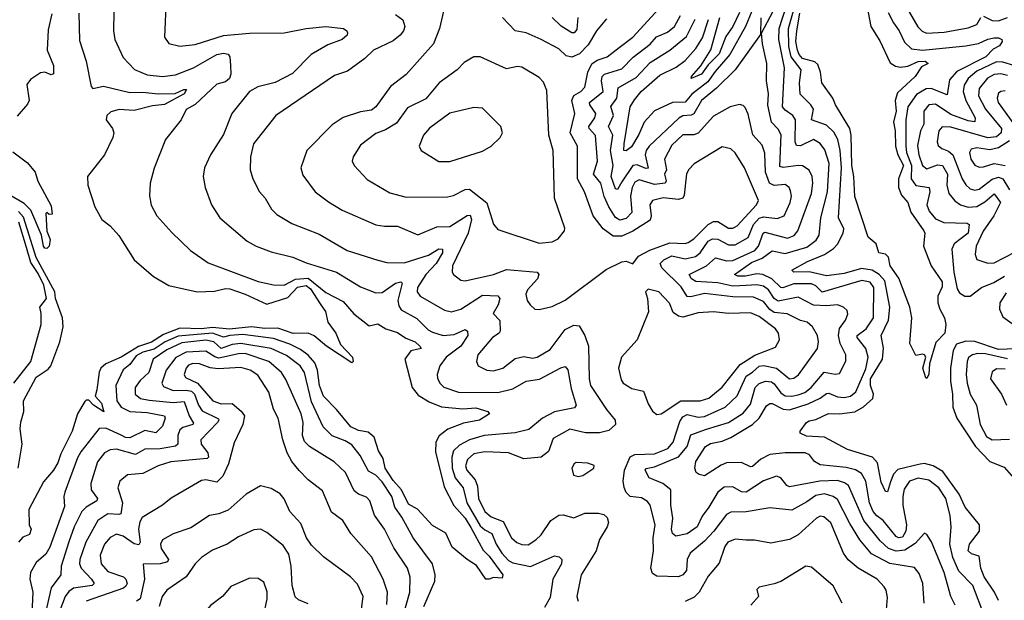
# Model space of a CAD drawing. Extents: x 1552294 to 1694791, y 811929 to 917222.
# Tile 362 of 643: x 1632690 to 1637211, y 892828 to 895496. Entities that reach past the tile are written whole.
import ezdxf

# ---------------------------------------------------------------- set-up
doc = ezdxf.new("R2010")
doc.units = 0

msp = doc.modelspace()

# ---------------------------------------------------------------- linework, layer by layer
at = {"layer": '0CON10XD'}
for points in [[(1633362.2, 895595), (1633354.6, 895415), (1633375, 895385.6), (1633425, 895374.6), (1633495, 895381.9), (1633625, 895422.4), (1633745, 895434.3), (1633905, 895435.2), (1634005.2, 895454.8), (1634095, 895464.3), (1634176.7, 895455), (1634192, 895445), (1634195.6, 895435.6), (1634192.9, 895425), (1634170, 895405), (1634105, 895379.3), (1634028.2, 895335), (1633942, 895248), (1633862.7, 895207.3), (1633782.9, 895187.1), (1633745.6, 895165), (1633664.5, 895065), (1633625, 894968), (1633565.9, 894874.1), (1633537.8, 894815), (1633532.7, 894775), (1633540.9, 894725), (1633571.2, 894645), (1633609.4, 894585), (1633735, 894478.2), (1633775, 894455.4), (1633845, 894428.5), (1633943.8, 894405), (1634005, 894378.5), (1634145, 894334.7), (1634255, 894267.3), (1634325, 894240), (1634355, 894241.9), (1634415, 894284.7), (1634440.5, 894290.5), (1634445.4, 894285), (1634426.9, 894205), (1634430.7, 894180.7), (1634442.1, 894162.1), (1634512.8, 894122.8), (1634565, 894070.6), (1634585, 894059.1), (1634634.4, 894044.4), (1634685, 894049.7)], [(1636688.5, 893371.5), (1636675, 893326.2), (1636665, 893327.5), (1636645, 893370.8), (1636628.8, 893458.8), (1636605.6, 893485), (1636490.4, 893520.4), (1636385, 893577.7), (1636302.6, 893582.6), (1636273.9, 893596.1), (1636273.8, 893605), (1636302.9, 893645), (1636315, 893652.5), (1636345, 893659.2), (1636403.4, 893686.6), (1636454.8, 893685.2), (1636525, 893694.4), (1636565, 893717), (1636607.7, 893755), (1636610.8, 893775), (1636596.8, 893815), (1636597.2, 893845), (1636651.3, 893935), (1636655.9, 893985.9), (1636646.2, 894045), (1636679.5, 894115), (1636685.2, 894175), (1636661.9, 894295), (1636635.8, 894325), (1636603.6, 894345), (1636555, 894352.7), (1636475, 894329.6), (1636395, 894318.4), (1636315, 894336.9), (1636244.8, 894334.8), (1636236, 894345), (1636308.1, 894385), (1636385, 894416), (1636426.5, 894443.5), (1636445.3, 894464.7), (1636471.4, 894515), (1636474.2, 894535), (1636450.3, 894585), (1636462.9, 894815), (1636457.4, 894895), (1636446.8, 894945), (1636428.6, 894978.6), (1636395, 895011), (1636325.5, 895035), (1636334.7, 895085), (1636323.1, 895105), (1636274.1, 895154.1), (1636270.6, 895205), (1636277.7, 895265), (1636231.8, 895325), (1636222, 895372), (1636219.7, 895455), (1636257.5, 895585)], [(1636574.3, 895595), (1636598.4, 895465), (1636639.1, 895399.1), (1636687.2, 895297.2), (1636711.7, 895281.7), (1636735, 895278.1), (1636768.1, 895281.9), (1636815, 895303.3), (1636847.5, 895305), (1636861.2, 895295), (1636831.5, 895278.5), (1636802.3, 895235), (1636720.8, 895159.2), (1636709.2, 895125), (1636713.8, 895075), (1636702.2, 895025), (1636710.4, 894985), (1636711.1, 894915), (1636722.7, 894875), (1636747.8, 894825), (1636725.7, 894765), (1636725.5, 894725), (1636739.6, 894689.6), (1636768.8, 894655), (1636781.5, 894611.5), (1636842.3, 894525), (1636846.2, 894515), (1636840, 894455), (1636874.6, 894365), (1636925, 894290.8), (1636925, 894268), (1636906.2, 894225), (1636906.2, 894195), (1636914.5, 894165), (1636936.9, 894125), (1636941.9, 894095), (1636937.9, 894055), (1636897.3, 894012.7), (1636867.8, 893915), (1636865, 893866.7), (1636855, 893846.7), (1636850, 893850), (1636836.4, 893895), (1636850.8, 893945), (1636845, 893956), (1636835, 893958), (1636805, 893952.5), (1636778, 894008), (1636787.1, 894125), (1636776.7, 894175), (1636727.5, 894307.5), (1636687.5, 894365), (1636678.9, 894405), (1636665, 894417.8), (1636635, 894423.8), (1636622, 894465), (1636585.6, 894495.6), (1636525, 894683.8), (1636520.5, 894775), (1636510.5, 894825), (1636508.3, 894965), (1636502, 894995), (1636435.8, 895105), (1636423.7, 895135), (1636373.3, 895205), (1636367, 895255), (1636355, 895290.3), (1636341.6, 895301.6), (1636285, 895317.8), (1636268.8, 895335), (1636261.1, 895355), (1636254.1, 895395.9), (1636258.4, 895445), (1636272.1, 895525)], [(1636753.6, 895565), (1636813.3, 895463.3), (1636833.3, 895443.3), (1636853.9, 895433.9), (1636935, 895438.1), (1637045, 895457.5), (1637085, 895473.2), (1637104, 895506)], [(1632836.8, 895523.2), (1632820.6, 895449.4), (1632816.8, 895355), (1632844.6, 895285), (1632845, 895246.7), (1632835, 895242.5), (1632805, 895253.9), (1632785, 895251.6), (1632738.8, 895221.2), (1632722.1, 895197.9), (1632733.5, 895125), (1632725, 895106.9), (1632677.9, 895052.1)], [(1632961.5, 895525), (1632965, 895400), (1632994.4, 895305), (1633018.8, 895188.8), (1633025, 895180), (1633075, 895190.4), (1633195, 895160.9), (1633255, 895162.8), (1633325, 895155.2), (1633403.3, 895156.7), (1633443.8, 895175), (1633456, 895175), (1633445.6, 895155), (1633355, 895105.4), (1633299.6, 895100.4), (1633215, 895078.4), (1633147.1, 895082.9), (1633108.1, 895071.9), (1633090.6, 895055), (1633086.7, 895035), (1633115.8, 894995), (1633122.5, 894975), (1633117.5, 894955), (1633078.8, 894875), (1633001.2, 894775), (1633002.5, 894735), (1633034.6, 894635), (1633067.3, 894577.3), (1633105, 894548.5), (1633145, 894504.5), (1633215, 894392.7), (1633304.4, 894315), (1633375, 894274.6), (1633505, 894245.4), (1633585, 894247.4), (1633635, 894260.9), (1633655, 894259.4), (1633725, 894234.4), (1633825, 894188.1), (1633921.1, 894218.9), (1633965, 894266.5), (1634005, 894274.4), (1634025, 894259), (1634069.6, 894189.6), (1634093.8, 894155), (1634104.5, 894105), (1634141.9, 894055), (1634163.4, 894003.4), (1634217.5, 893945), (1634221.2, 893925), (1634215, 893918.8), (1634098, 893995), (1634042.4, 894042.4), (1634015, 894054.5), (1633945.8, 894054.2), (1633875, 894078.8), (1633815, 894076.6), (1633755, 894084.3), (1633653.7, 894073.7), (1633575, 894081), (1633525, 894075.1), (1633425, 894078.5), (1633350.2, 894049.8), (1633295, 894014.2), (1633236, 893994), (1633155.8, 893944.2), (1633085.3, 893915), (1633063.2, 893895), (1633055, 893875.8), (1633043.7, 893795)], [(1633122.4, 895532.4), (1633120, 895445), (1633126.9, 895405), (1633165, 895322), (1633216.6, 895266.6), (1633275, 895242.1), (1633345.3, 895234.7), (1633405, 895241.7), (1633488.4, 895275), (1633595, 895335.2), (1633625, 895342.3), (1633647.7, 895337.7), (1633654.7, 895324.7), (1633658, 895285), (1633658.8, 895245), (1633652.9, 895225), (1633635, 895209.4), (1633595, 895198.8), (1633495, 895106.5), (1633455, 895083.3), (1633430.6, 895035), (1633358.9, 894945), (1633307, 894813), (1633289.4, 894745), (1633285.7, 894685.7), (1633293.6, 894643.6), (1633320, 894595), (1633387.8, 894517.8), (1633474.7, 894434.7), (1633555, 894378.2), (1633785, 894292.4), (1633855, 894276.5), (1633905, 894275.7), (1633956.5, 894303.5), (1634015, 894307.7), (1634095, 894241.6), (1634175, 894200.7), (1634224.4, 894144.4), (1634265, 894111.5), (1634295, 894088.9), (1634335, 894097.3), (1634370.6, 894075), (1634425, 894058.7), (1634462.4, 894032.4), (1634505.4, 894015), (1634527.9, 893995), (1634533.8, 893985), (1634486.3, 893973.7), (1634458.4, 893935), (1634491.6, 893805), (1634519.8, 893769.8), (1634569.4, 893739.4), (1634626.6, 893716.6), (1634725, 893707.5), (1634785, 893712.4), (1634838.8, 893695), (1634847.5, 893685), (1634802, 893655), (1634728.2, 893641.8), (1634656.3, 893613.7), (1634616, 893584), (1634600, 893555), (1634599.2, 893509.2), (1634638.4, 893348.4), (1634683.3, 893263.3), (1634734.8, 893205), (1634761.9, 893161.9), (1634817.4, 893057.4), (1634845, 893030.8), (1634908.1, 892945), (1634905, 892930), (1634865, 892932.5), (1634845.9, 892924.1), (1634830, 892925), (1634787.6, 892987.6), (1634744.5, 893014.5), (1634675, 893071.9), (1634646, 893136), (1634585, 893171.9), (1634516.4, 893246.4), (1634475, 893269), (1634442.9, 893335), (1634405, 893378.1), (1634368.8, 893435), (1634358.7, 893478.7), (1634338.1, 893515), (1634317.5, 893577.5), (1634289.8, 893599.8), (1634245, 893607.4), (1634211.1, 893625), (1634144.7, 893705), (1634084.8, 893765), (1634066.2, 893815), (1634057, 893885), (1634045, 893918.1)], [(1634415, 895519.2), (1634448.9, 895495), (1634458.8, 895465), (1634452.7, 895445), (1634437.3, 895425), (1634405, 895398.5), (1634315, 895356.1), (1634275, 895317.3), (1634195, 895259.4), (1634135, 895238.9), (1633865.7, 895055), (1633763.1, 894925), (1633750, 894865), (1633747.8, 894805), (1633760.5, 894765), (1633791.8, 894705), (1633817.8, 894675), (1633845.4, 894625.4), (1633870.8, 894600.8), (1633939.5, 894559.5), (1634065, 894510), (1634192.9, 894435), (1634335, 894390.4), (1634375, 894380.4), (1634455, 894378.8), (1634566.6, 894413.4), (1634615, 894442.5), (1634630.9, 894440.9), (1634631.2, 894425), (1634602.7, 894375), (1634554.5, 894325), (1634517.2, 894265), (1634514.7, 894245), (1634529.1, 894225), (1634640.1, 894160.1), (1634673.2, 894153.2), (1634715, 894165.7), (1634815, 894230), (1634885, 894226), (1634894.5, 894215), (1634887.2, 894185), (1634864.2, 894145), (1634894, 894114), (1634896.8, 894065), (1634891.8, 894055), (1634861.3, 894035), (1634793.8, 893955), (1634787.3, 893925), (1634794.4, 893905), (1634835, 893884.6), (1634865, 893882.1), (1634908.6, 893895), (1634965, 893938.7), (1635005, 893947.3), (1635045, 893940.4), (1635065.6, 893944.4), (1635125, 893980), (1635195, 894072.4), (1635235, 894092.5), (1635259.2, 894089.2), (1635284.7, 894045), (1635302.2, 893995), (1635305.2, 893845), (1635311.7, 893815), (1635383.9, 893703.9), (1635423.5, 893655), (1635426.2, 893635), (1635395, 893607.5), (1635352.1, 893597.9), (1635287.8, 893597.8), (1635216.4, 893613.6), (1635139.4, 893570.6), (1635118.7, 893511.3), (1635085, 893485.2), (1635005, 893477.2), (1634935, 893505.6), (1634825, 893509.6), (1634775, 893501.4), (1634745.7, 893475), (1634736.9, 893445), (1634743, 893425), (1634780.9, 893380.9), (1634792.7, 893352.7)], [(1634636.2, 895535), (1634618.2, 895455), (1634590, 895385), (1634465, 895244.4), (1634392, 895188), (1634325, 895094.5), (1634305, 895080), (1634255, 895072), (1634175, 895046.7), (1634125, 895013.1), (1634007.8, 894895), (1633981.1, 894815), (1633990.6, 894780.6), (1634047.1, 894705), (1634108.1, 894658.1), (1634170.6, 894620.6), (1634325, 894552.7), (1634365, 894546.5), (1634425, 894547.5), (1634517.6, 894507.6), (1634605, 894543.2), (1634665, 894545.7), (1634745, 894595.4), (1634757.7, 894597.7), (1634765, 894577.5), (1634748.8, 894515), (1634677.1, 894365), (1634675.6, 894335.6), (1634681.4, 894325), (1634715, 894299.4), (1634735, 894295.5), (1634865, 894324.3), (1634925, 894348.4), (1635065.3, 894335.3), (1635074.4, 894325), (1635067.7, 894305), (1635021.8, 894255), (1635013.8, 894233.8), (1635020, 894205), (1635033.3, 894185), (1635055, 894166.2), (1635075, 894163.7)], [(1635075, 894163.7), (1635135, 894178.4), (1635195, 894207.2), (1635382.8, 894347.2), (1635455, 894383.3), (1635475, 894385.7), (1635505.9, 894374.1), (1635531.2, 894408.8), (1635583.1, 894436.9), (1635675, 894470.5), (1635745, 894467), (1635758.8, 894471.2), (1635785, 894489.2), (1635851.7, 894555), (1635875, 894569), (1635895, 894567.7), (1635945, 894537), (1635965, 894537.5), (1635985, 894547.9), (1636073.2, 894645), (1636082.9, 894665), (1636018, 894815), (1635975, 894884.4), (1635955, 894902.5), (1635915, 894910.9), (1635787.4, 894832.6), (1635762.2, 894807.8), (1635752.1, 894787.9), (1635741.2, 894688.8), (1635735, 894676.1), (1635715, 894668.8), (1635645, 894677.5), (1635595.7, 894664.3), (1635583.1, 894645), (1635589.6, 894595), (1635585.4, 894574.6), (1635505, 894524.4), (1635455, 894501.1), (1635415, 894500.6), (1635368.7, 894535), (1635323.6, 894595), (1635283.4, 894705), (1635251.6, 894765), (1635251.1, 894915), (1635217.3, 894975), (1635238.4, 895065), (1635225.2, 895125), (1635235, 895146.5), (1635266.2, 895165), (1635285.3, 895185), (1635298.8, 895255), (1635316.9, 895293.1), (1635341, 895309), (1635386.9, 895325), (1635442.7, 895367.3), (1635505, 895415.3), (1635625, 895545.8)], [(1636501.1, 893181.1), (1636445, 893290.3), (1636425.4, 893305.4), (1636385, 893316.4), (1636345, 893308.6), (1636305, 893279.7), (1636235, 893242), (1636135, 893252.9), (1636025, 893233.8), (1635955, 893232), (1635935, 893221.8), (1635877.6, 893145), (1635835, 893099.3), (1635768.2, 893045), (1635754.2, 893015), (1635751.2, 892965), (1635735, 892944.7), (1635715, 892935.3), (1635615, 892939.3), (1635595, 892950.6), (1635588.1, 892975), (1635599.5, 893055), (1635598, 893115), (1635608.3, 893175), (1635584.2, 893264.3), (1635572.2, 893282.2), (1635545, 893299.1), (1635492.7, 893305), (1635475, 893322.9), (1635465.5, 893345.5), (1635461.1, 893375), (1635466.8, 893425), (1635492.8, 893487.2), (1635515, 893497.8), (1635605, 893500.2), (1635666.1, 893525), (1635690, 893555), (1635720.6, 893649.4), (1635735, 893670.7), (1635755, 893680.9), (1635805, 893669.8), (1635835, 893671.6), (1635929.3, 893715), (1635985, 893767.3), (1636025, 893858.3), (1636055, 893876.1), (1636085, 893904.2), (1636105, 893907.1), (1636165, 893894.9), (1636225, 893845.9), (1636245, 893848), (1636266.8, 893863.2), (1636352.7, 893985), (1636357.8, 894015), (1636353.9, 894045), (1636329.6, 894085), (1636305.6, 894105), (1636275, 894113.7), (1636214.3, 894144.3), (1636155, 894150.1), (1636134.1, 894164.1), (1636105, 894201.2), (1636059.9, 894219.9), (1635965, 894222.6), (1635835, 894236.8), (1635772.3, 894222.3), (1635755, 894224.2), (1635727.4, 894267.4), (1635638.8, 894355), (1635630.6, 894375), (1635647.3, 894392.7), (1635685, 894410.3), (1635745, 894397.2), (1635792.4, 894407.6), (1635814.8, 894425), (1635851.4, 894478.6), (1635871.1, 894488.9), (1635895, 894487.7), (1635945, 894460.4), (1635975, 894461.1), (1636035.4, 894494.6), (1636059.7, 894555), (1636085, 894582.9), (1636105, 894589.7), (1636168.6, 894581.4), (1636200.3, 894595), (1636227.7, 894655), (1636233.3, 894685), (1636229.9, 894709.9), (1636222.5, 894725), (1636205, 894738.6), (1636155, 894734.4), (1636133, 894745), (1636114.2, 894795), (1636111.7, 894881.7), (1636098.7, 894918.7), (1636057.1, 894967.1), (1636035, 895061.2), (1636021.8, 895091.8), (1636012, 895102), (1635995, 895106.5), (1635952.5, 895095), (1635875, 895051.8), (1635805, 894974.6), (1635785, 894966.8), (1635735, 894966.1), (1635685, 894918.5), (1635650, 894855), (1635660.4, 894805), (1635651.2, 894785), (1635658, 894755), (1635653.6, 894745), (1635605, 894738.3), (1635535, 894760.2), (1635515, 894749.7), (1635502.2, 894725), (1635494.2, 894685), (1635501, 894609), (1635475, 894582), (1635445, 894574), (1635426, 894586), (1635395, 894635.3), (1635373.8, 894683.8), (1635357.7, 894745), (1635324.4, 894785), (1635342.6, 894845), (1635333.5, 894963.5), (1635305.3, 894995), (1635303.2, 895005), (1635330.7, 895045), (1635335.7, 895065), (1635307.5, 895105), (1635306.9, 895115), (1635369.1, 895165), (1635360.7, 895215), (1635364.1, 895235), (1635375.6, 895245), (1635455, 895269.2), (1635507.1, 895322.9), (1635585, 895382.4), (1635613.8, 895416.2), (1635665, 895438), (1635697, 895465), (1635724.4, 895515)], [(1636051.8, 895535), (1636022.9, 895465), (1635950, 895335), (1635882.8, 895257.2), (1635850.4, 895209.6), (1635776.7, 895153.2), (1635745, 895117), (1635687.1, 895115), (1635605, 895077), (1635556.7, 895025), (1635532.2, 894967.8), (1635498.7, 894911.3), (1635475, 894892.9), (1635464.7, 894895), (1635464.8, 894924.8), (1635493.5, 895095), (1635512.6, 895127.4), (1635543.3, 895165), (1635629.3, 895240.7), (1635705, 895277.5), (1635745, 895307.9), (1635795, 895362.6), (1635825, 895412.5), (1635853.1, 895496.9)], [(1636445, 893378.4), (1636364.2, 893375.8), (1636225, 893348.9), (1636212.3, 893355), (1636185, 893390), (1636165, 893398.2), (1636105, 893375.9), (1636025, 893324.7), (1636005, 893326.8), (1635965, 893349.1), (1635925, 893348), (1635895.3, 893325), (1635855, 893255.5), (1635823.9, 893215), (1635800, 893165), (1635755, 893133.8), (1635702.5, 893122.5), (1635688.1, 893135), (1635682.5, 893155), (1635689.5, 893205), (1635679.8, 893265), (1635679.2, 893335), (1635643.8, 893365), (1635580.6, 893390.6), (1635562.1, 893425), (1635567.2, 893432.8), (1635605, 893440.5), (1635715, 893486.2), (1635755.5, 893535), (1635772.4, 893587.6), (1635844.3, 893614.3), (1635945, 893644.8), (1636011.7, 893688.3), (1636045, 893729.3), (1636066.7, 893805), (1636085, 893824.3), (1636115, 893834.3), (1636141.6, 893831.6), (1636155, 893822.6), (1636185, 893781.5), (1636205, 893767.4), (1636235, 893765.2), (1636265, 893771.3), (1636295, 893783.2), (1636323.8, 893805), (1636384.4, 893875.6), (1636435, 893866.1), (1636455, 893870), (1636483.2, 893926.8), (1636483.4, 893955), (1636457.9, 894007.9), (1636449, 894045), (1636455, 894076.9), (1636481.8, 894115), (1636492, 894142), (1636488.9, 894158.9), (1636472.9, 894175), (1636445, 894185.8), (1636395, 894180.6), (1636335, 894184.2), (1636265, 894220.2), (1636172.7, 894202.7), (1636155, 894214.8), (1636128.5, 894255), (1636105, 894271), (1636075, 894277.6), (1636026.3, 894273.7), (1635965, 894271.4), (1635895, 894286.9), (1635795, 894293), (1635774.1, 894305), (1635764.6, 894325), (1635843.5, 894365), (1635885, 894401), (1635935, 894388.1), (1635965, 894389.2), (1636065.4, 894434.6), (1636082.9, 894455), (1636104.4, 894515), (1636111.1, 894518.9), (1636215, 894491.7), (1636246.4, 894503.6), (1636263.1, 894525), (1636325, 894697.5), (1636331.7, 894745), (1636328.3, 894775), (1636314.3, 894804.3), (1636285, 894823.9), (1636265, 894826.2), (1636195, 894815.7), (1636181, 894821), (1636186.2, 894966.2), (1636173, 894993), (1636141.4, 895025), (1636125, 895102.5), (1636127.9, 895155), (1636119.8, 895215), (1636120.3, 895295), (1636100.4, 895385), (1636096, 895434), (1636149.8, 895535)], [(1635995, 895528.8), (1635964.8, 895465), (1635931.6, 895418.4), (1635901.4, 895338.6), (1635851.4, 895288.6), (1635820, 895245), (1635772.5, 895225), (1635774.5, 895235), (1635817, 895283), (1635862.9, 895357.2), (1635904.9, 895504.9)], [(1636177.7, 895455), (1636208.8, 895555)], [(1636678, 895528), (1636701.6, 895481.6), (1636729, 895445), (1636752.5, 895392.5), (1636785, 895361.2), (1636836.1, 895356.1), (1637035, 895376), (1637093.1, 895386.9), (1637135, 895406.1), (1637165, 895412), (1637185, 895412.9), (1637200, 895405), (1637201.8, 895395), (1637188.9, 895375), (1637160.3, 895359.7), (1637125.5, 895325), (1636993.2, 895256.8), (1636959.1, 895219.1), (1636949.2, 895150.8), (1636875, 895178.8), (1636851.5, 895178.5), (1636808.1, 895151.9), (1636768, 895095), (1636758.7, 895035), (1636758.2, 894915), (1636762.4, 894885), (1636784.2, 894825), (1636783.1, 894765), (1636805, 894733.2), (1636865.3, 894725), (1636869.1, 894705), (1636854.8, 894644.8), (1636866.4, 894615), (1636895, 894580.3), (1636933, 894563), (1637040.4, 894560.4), (1637049.2, 894555), (1637045, 894514.4), (1636980.3, 894465), (1636969.4, 894440.6), (1636979.7, 894335), (1636995, 894258.8), (1637005, 894240.9), (1637030, 894225), (1637055, 894225.3), (1637106.7, 894265), (1637162.3, 894287.7), (1637212.6, 894317.4)], [(1637115, 895511.6), (1637155, 895492.6), (1637185, 895490.6), (1637225, 895506.1)], [(1635385, 895499.1), (1635338.9, 895445), (1635300.5, 895379.5), (1635260.6, 895339.4), (1635225, 895323.4), (1635199.9, 895329.9), (1635165, 895362.3), (1635085, 895405.3), (1635015.3, 895435.3), (1634965, 895444.5), (1634906.5, 895505)], [(1635253.5, 895505), (1635248.8, 895451.2), (1635235.6, 895435), (1635225, 895435.9), (1635175.6, 895465.6), (1635135, 895505.8)], [(1636093.4, 895503.4), (1636092, 895428), (1635975.2, 895264.8), (1635889.2, 895180.8), (1635820.4, 895125), (1635785, 895063.5), (1635773.8, 895056.2), (1635735, 895053.9), (1635716.8, 895043.2), (1635579.6, 894915), (1635566.7, 894895), (1635562.6, 894875), (1635575, 894813.9), (1635565, 894812.3), (1635525, 894828.8), (1635505, 894825.5), (1635455, 894750.5), (1635435, 894715.4), (1635425, 894717.9), (1635405.7, 894774.3), (1635415.7, 894825), (1635402.3, 894895), (1635414, 894965), (1635393.5, 895005), (1635417.2, 895055), (1635404, 895096), (1635431.1, 895135), (1635437.7, 895182.3), (1635520.6, 895229.4), (1635585, 895299.3), (1635675, 895355.2), (1635752.3, 895417.7), (1635792.3, 895497.7)], [(1637120.8, 892755), (1637065.9, 892895.9), (1637001.8, 892961.8), (1636974.5, 893025), (1636960.3, 893085), (1636966.4, 893165), (1636962.5, 893217.5), (1636942.2, 893295), (1636910, 893345), (1636865, 893379.8), (1636815, 893389), (1636775.2, 893374.8), (1636751.7, 893338.3), (1636744.8, 893305.2), (1636744.8, 893265), (1636762, 893175), (1636759.3, 893145), (1636742.9, 893117.1), (1636725, 893114.2), (1636715, 893120.4), (1636655.2, 893195), (1636625, 893216), (1636609.2, 893235), (1636592.3, 893275), (1636575.1, 893375.1), (1636555, 893410.5), (1636527.2, 893427.2), (1636485, 893438.4), (1636365, 893450.7), (1636339.1, 893465), (1636316, 893496), (1636296, 893505), (1636205.2, 893505.2), (1636135, 893497.8), (1636093.3, 893476.7), (1636055, 893443.1), (1636045, 893440.8), (1636005, 893461.5), (1635935, 893458.6), (1635910.8, 893449.2), (1635835, 893399.6), (1635810, 893405), (1635795.5, 893415.5), (1635790, 893435), (1635794, 893465), (1635839.1, 893535), (1635861.2, 893548.8), (1635915, 893558.3), (1635955, 893575.6), (1636055, 893634.8), (1636085.6, 893665), (1636118.8, 893721.2), (1636135, 893732.5), (1636145, 893732.1), (1636195, 893706.7), (1636225, 893702.9), (1636310.3, 893729.7), (1636365, 893755.8), (1636395, 893777.7), (1636405, 893780.2), (1636445, 893762.9), (1636475, 893758.8), (1636504.2, 893765.8), (1636528.7, 893785), (1636575, 893891.1), (1636586, 893945), (1636575.2, 893985), (1636535.3, 894035), (1636535.3, 894045), (1636576.1, 894075), (1636609.8, 894125), (1636611.3, 894265), (1636595, 894290.2), (1636557.4, 894297.4), (1636375, 894243.1), (1636345, 894272.2), (1636325, 894281.1), (1636245, 894282.5), (1636194, 894264), (1636185, 894265.6), (1636144.3, 894304.3), (1636101.8, 894325), (1636075, 894328.5), (1636022.4, 894317.6), (1635987.8, 894317.8), (1635972.5, 894325), (1636050.4, 894379.6), (1636099.5, 894400.5), (1636145, 894434.1), (1636205, 894421.2), (1636305, 894451), (1636347.8, 894482.2), (1636361.6, 894505), (1636368.8, 894585), (1636398.7, 894705), (1636406.1, 894835), (1636387.2, 894897.2), (1636365, 894926.8), (1636335, 894945.7), (1636275, 894915.6), (1636256.8, 894916.8), (1636251.3, 894935), (1636251.6, 895035), (1636239.6, 895055), (1636205, 895079.2), (1636193, 895095), (1636201.7, 895275), (1636176.4, 895405), (1636177.7, 895455)], [(1635075, 894469.4), (1635135, 894474.5), (1635161.8, 894488.2), (1635191.2, 894525), (1635192.5, 894537.5), (1635145.6, 894675), (1635139.1, 894895), (1635119.4, 894965), (1635110.3, 895170.3), (1635095, 895208.8), (1635075, 895229.4), (1634995, 895277.5), (1634975, 895280), (1634925, 895270.5), (1634805, 895325.6), (1634775, 895324.4), (1634730.8, 895299.1), (1634698.6, 895265), (1634615.6, 895205), (1634555, 895132), (1634470.1, 895089.9), (1634419.5, 895020.5), (1634370.2, 894989.8), (1634325, 894972.9), (1634255, 894918.5), (1634221.9, 894865), (1634217.1, 894845), (1634225, 894826.2), (1634285, 894760.6), (1634389.5, 894699.5), (1634465, 894680.4), (1634655, 894680.9), (1634681.9, 894688.1), (1634735, 894715.4), (1634755, 894716.1), (1634834.2, 894654.2), (1634865, 894556.7), (1634885, 894531.2), (1635075, 894469.4)], [(1637255, 895285.5), (1637205, 895300.9), (1637175, 895301.7), (1637085, 895259.1), (1637044.8, 895225), (1637026.3, 895195), (1637022.7, 895165), (1637035, 895124.1), (1637077.8, 895045), (1637075, 895026.7), (1637045, 895030.6), (1636965, 895060.6), (1636895, 895107.8), (1636865, 895104.2), (1636841.9, 895075), (1636840.8, 895015), (1636826, 894985), (1636812.4, 894917.6), (1636817.9, 894875), (1636835.3, 894825), (1636855, 894809.8), (1636905, 894829.3), (1636927.5, 894825), (1636950.2, 894785), (1636947.6, 894735), (1636957.1, 894697.1), (1636983.5, 894663.5), (1637009.5, 894645), (1637045, 894634.1), (1637085, 894637.9), (1637121.4, 894658.6), (1637165, 894695.3), (1637193.9, 894655), (1637163.6, 894595), (1637114.6, 894524.6), (1637081.8, 894455), (1637076.7, 894416.7), (1637085, 894393.3), (1637135, 894376.3), (1637165, 894379.1), (1637355, 894476.6)], [(1637225, 895238.5), (1637195, 895246.8), (1637165, 895243.7), (1637133.7, 895226.3), (1637095, 895179.5), (1637092, 895145), (1637124.1, 895084.1), (1637198.7, 894995), (1637196.8, 894975), (1637175, 894957.9), (1637135, 894952.6), (1636965, 895001.1), (1636926.3, 895003.6), (1636910, 894985), (1636903.4, 894935), (1636907.9, 894917.9), (1636924.4, 894904.4), (1636955, 894891.6), (1636974, 894874), (1637017.4, 894765), (1637035, 894736.1), (1637055, 894718.1), (1637075, 894712), (1637095, 894717), (1637155, 894762.3), (1637185, 894772.7), (1637204.2, 894764.2), (1637234.2, 894714.2)], [(1637215, 895169.3), (1637195, 895165.9), (1637185, 895157.5), (1637178.6, 895135), (1637182.5, 895115), (1637255.5, 895015)], [(1634615, 894844.4), (1634665, 894844.6), (1634815, 894891.8), (1634855, 894914.3), (1634896, 894955), (1634906.2, 894975), (1634898.8, 895005), (1634815, 895088.6), (1634775, 895092.2), (1634665, 895066.2), (1634572.4, 894997.6), (1634543.5, 894965), (1634523.5, 894915), (1634533.8, 894893.8), (1634615, 894844.4)], [(1637235, 894938.4), (1637185, 894906.1), (1637145, 894898.2), (1637085, 894906.3), (1637059.2, 894900.7), (1637051.2, 894885), (1637057.5, 894855), (1637075, 894826.7), (1637095, 894818.6), (1637115, 894818.8), (1637165.2, 894834.8), (1637215.1, 894825.1)], [(1632658.8, 894888.8), (1632725, 894837.2), (1632760.2, 894795), (1632773.4, 894753.4), (1632835, 894640), (1632838.3, 894601.7), (1632825, 894600), (1632815, 894610), (1632810, 894605), (1632814.1, 894524.1), (1632830.5, 894485), (1632825.5, 894454.5), (1632815, 894444.2), (1632805, 894445.6), (1632799.2, 894455), (1632790.6, 894505), (1632740.5, 894620.5), (1632710.6, 894650.6), (1632645, 894689.5)], [(1632682.8, 893435), (1632701.8, 893545), (1632692, 893615), (1632695, 893646.7), (1632709.4, 893695), (1632707.4, 893745), (1632765, 893853.7), (1632820.5, 893889.5), (1632833.2, 893905), (1632874.2, 894015), (1632889.5, 894085), (1632886.4, 894125), (1632854.7, 894214.7), (1632850.6, 894245), (1632765, 894402.5), (1632707.9, 894587.9), (1632685, 894614.2)], [(1632662.5, 893825), (1632741.8, 893925), (1632787.9, 894095), (1632788.8, 894145), (1632782.5, 894175), (1632812.3, 894215), (1632801.1, 894275), (1632775, 894329.2), (1632740.6, 894380.6), (1632720.7, 894449.3), (1632685.6, 894565)], [(1635615, 893681.2), (1635635, 893684), (1635725.5, 893744.5), (1635815, 893744.3), (1635855, 893757.1), (1635915, 893806.6), (1635998.8, 893911.2), (1636065, 893954.1), (1636159.7, 893990.3), (1636178.5, 894025), (1636174.7, 894054.7), (1636160, 894075), (1636085, 894131.5), (1636045, 894148.5), (1635945, 894146.2), (1635875, 894153.5), (1635805, 894148.2), (1635735, 894128.9), (1635715, 894132.9), (1635690.3, 894150.3), (1635673.4, 894193.4), (1635625, 894245.6), (1635575, 894256.7), (1635563.8, 894245), (1635572, 894215), (1635576.6, 894153.4), (1635525, 894023.8), (1635452.9, 893945), (1635438.9, 893895), (1635451.1, 893841.1), (1635460.8, 893825), (1635501.1, 893801.1), (1635555, 893788.8), (1635575, 893730), (1635595, 893696.7), (1635615, 893681.2)], [(1637219.7, 894240.3), (1637190.6, 894195), (1637189.5, 894165), (1637205, 894129.6), (1637289.4, 894069.4)], [(1634685, 894049.7), (1634735, 894072.7), (1634745.9, 894065), (1634747.8, 894045), (1634715.7, 893995), (1634647.8, 893945), (1634619.2, 893905), (1634606.9, 893865), (1634608.1, 893848.1), (1634618.5, 893825), (1634637.7, 893807.7), (1634705, 893784.4), (1634885, 893782), (1634955, 893798.8), (1635015, 893834.5), (1635076.2, 893843.8), (1635175, 893896.5), (1635195, 893901.4), (1635206.7, 893886.7), (1635221.4, 893801.4), (1635245.5, 893725), (1635237.7, 893712.3), (1635145, 893694), (1635090, 893665), (1635027.5, 893612.5), (1634965, 893597.7), (1634823.3, 893585), (1634755.5, 893565), (1634708.9, 893541.1), (1634681.7, 893515), (1634674.5, 893485.5), (1634676.2, 893435), (1634690, 893390), (1634726.7, 893345), (1634743.2, 893275), (1634805, 893170), (1634825, 893151.7), (1634857.7, 893135), (1634878.5, 893085), (1634904.5, 893045), (1634935, 893010.9), (1634955, 892999.2), (1635035, 892982.8), (1635145, 893031.8), (1635167.7, 893027.7), (1635178.6, 893015), (1635177.3, 892995), (1635138.5, 892925), (1635125, 892840), (1635100.4, 892795)], [(1634045, 893918.1), (1634015, 893953.5), (1633979.6, 893979.6), (1633929.7, 894005), (1633855, 894030.7), (1633715, 894048.4), (1633655, 894045.1), (1633625, 894036.9), (1633574.9, 894054.9), (1633418.3, 894041.7), (1633358.6, 894015), (1633307.6, 893982.4), (1633255, 893967.8), (1633225, 893950.7), (1633195, 893911.9), (1633165, 893886.9), (1633131.5, 893815), (1633136.2, 893745), (1633155.3, 893715), (1633195, 893695.8), (1633275, 893690.6), (1633355.2, 893675.2), (1633358.6, 893665), (1633345, 893627.9), (1633315, 893596.5), (1633265, 893608.4), (1633195, 893574.8), (1633175, 893575.8), (1633155.8, 893585.8), (1633085, 893618.3), (1633055, 893616.7), (1632970.5, 893509.5), (1632955, 893481.8), (1632897.6, 893325), (1632892, 893305), (1632895, 893259.2), (1632828.3, 893071.7), (1632809.8, 893040.2), (1632765, 893000.8), (1632739.4, 892955), (1632736.6, 892925), (1632750.8, 892865), (1632744.9, 892765)], [(1634545, 892798.6), (1634596.4, 892915), (1634597.2, 892945), (1634584.7, 892995), (1634496.6, 893115), (1634445, 893209.6), (1634411.9, 893255), (1634398.6, 893305), (1634355, 893372.5), (1634325, 893403), (1634291.3, 893421.3), (1634253, 893493), (1634215, 893541.8), (1634185, 893561.1), (1634125, 893583.7), (1634083.1, 893625), (1634029.5, 893739.5), (1633998, 893875), (1633977.8, 893905), (1633915, 893952.1), (1633845, 893984.3), (1633705, 894007.8), (1633665, 894003), (1633615, 893984.1), (1633581.9, 894015), (1633545, 894023.7), (1633435, 894010.4), (1633365, 893978.7), (1633302.1, 893935), (1633283.3, 893875), (1633242.6, 893837.4), (1633220.3, 893805), (1633220, 893775), (1633245, 893755.7), (1633285, 893748), (1633395, 893736.7), (1633445, 893740.7), (1633468.2, 893675), (1633488.4, 893641.6), (1633484.5, 893635), (1633438.9, 893621.1), (1633425, 893610.8), (1633415.7, 893585), (1633415.3, 893545), (1633404.8, 893535.2), (1633335, 893523.5), (1633265, 893521.9), (1633222, 893498), (1633135, 893522.3), (1633105, 893518.8), (1633079.5, 893505), (1633046.8, 893463.2), (1633016.6, 893365), (1633018.4, 893335), (1633047.2, 893295), (1633044.7, 893285.3), (1632995, 893255.2), (1632975.8, 893235), (1632940.2, 893165), (1632915, 893095.6), (1632880.7, 892985), (1632878.8, 892945), (1632834.6, 892885.4), (1632806.7, 892763.4)], [(1637305, 893984.4), (1637185, 893979.7), (1637075, 894017.2), (1637035, 894018.9), (1636991, 894005), (1636976.7, 893975), (1636964.4, 893895), (1636963.5, 893835), (1636973.3, 893775), (1636974.1, 893715), (1636993.3, 893665), (1637078.4, 893535), (1637145, 893465.9), (1637209.7, 893439.7), (1637275.2, 893365.2)], [(1634444.8, 892735.2), (1634481.3, 892865), (1634483.5, 892933.5), (1634470.5, 892975), (1634408.3, 893068.3), (1634364.8, 893154.8), (1634318.8, 893218.8), (1634297.5, 893285), (1634282, 893302), (1634245, 893315.5), (1634225, 893330), (1634185.3, 893415), (1634133.4, 893463.4), (1634021.2, 893535), (1633997.3, 893557.3), (1633988.4, 893585), (1633991.3, 893645), (1633982, 893685), (1633912.5, 893842.5), (1633891.8, 893875), (1633833.2, 893925), (1633725, 893961), (1633695, 893960.7), (1633605, 893940.2), (1633585.8, 893945.8), (1633545, 893972), (1633455, 893967.9), (1633407.4, 893942.6), (1633363.1, 893885), (1633342.8, 893825), (1633349.9, 893809.9), (1633395, 893792.4), (1633455, 893794), (1633479, 893789), (1633492.4, 893775), (1633510.8, 893725), (1633528, 893698), (1633602.1, 893662.1), (1633604.7, 893655), (1633598.4, 893645), (1633521.8, 893565), (1633523.9, 893545), (1633553.8, 893505), (1633556.7, 893485), (1633550.6, 893479.4), (1633384.6, 893464.6), (1633325, 893445.3), (1633255, 893410.7), (1633185, 893403.8), (1633150.4, 893375), (1633140, 893345), (1633161.3, 893275), (1633155, 893225.6), (1633145, 893221.2), (1633095, 893225.6), (1633048.1, 893195), (1632994, 893095), (1632966, 893015), (1632964.4, 892995), (1632972.5, 892975), (1633020.2, 892925), (1633031.1, 892905), (1633022.5, 892895), (1632936.3, 892883.7), (1632915, 892868.2), (1632898.9, 892845), (1632822.4, 892645)], [(1637225, 893937.6), (1637125, 893959.9), (1637088.3, 893961.7), (1637065, 893955.7), (1637047.4, 893942.6), (1637039.8, 893925), (1637035.8, 893865), (1637040.4, 893825), (1637054.5, 893774.5), (1637084, 893724), (1637100, 893635), (1637129.7, 893579.7), (1637155, 893565.7), (1637235, 893568.4)], [(1634375, 892808.8), (1634378.2, 892865), (1634359.2, 892925), (1634305, 893027.8), (1634210, 893135), (1634173.5, 893195), (1634122.3, 893232.3), (1634080.2, 893330.2), (1634015, 893381.8), (1633973.9, 893423.9), (1633940, 893465), (1633918.6, 893505), (1633897.6, 893565), (1633876, 893665), (1633855.8, 893705.7), (1633833.9, 893783.9), (1633782.9, 893862.9), (1633747.8, 893885), (1633705, 893897.6), (1633601.6, 893891.6), (1633565, 893895.9), (1633515, 893913.9), (1633485, 893915.5), (1633465, 893907.5), (1633454.3, 893895), (1633444.8, 893865), (1633450.8, 893850.8), (1633505.9, 893825.9), (1633577.5, 893745), (1633615, 893730.7), (1633665, 893731.9), (1633707.3, 893697.3), (1633721.6, 893675), (1633714.1, 893635.9), (1633675, 893551.2), (1633648.9, 893455), (1633622.5, 893397.5), (1633595, 893370), (1633545, 893381.8), (1633525, 893378.5), (1633385, 893296.9), (1633345.7, 893265), (1633252.6, 893207.4), (1633241.6, 893188.4), (1633235.2, 893155), (1633242.4, 893095), (1633237.6, 893082.4), (1633215, 893086.4), (1633165, 893121.8), (1633135, 893130.9), (1633105, 893116.8), (1633079.7, 893085), (1633059.7, 893035), (1633064.2, 892995), (1633095, 892959.3), (1633166.2, 892935), (1633176.9, 892925), (1633183.2, 892905), (1633177.9, 892892.1), (1633166.1, 892883.9), (1632995.8, 892824.2)], [(1637215, 893890), (1637175, 893890.7), (1637155, 893878), (1637147.8, 893845), (1637198.2, 893775), (1637220.8, 893725)], [(1633043.7, 893795), (1633036.4, 893765), (1633065, 893733.1), (1633075.7, 893694.3), (1633029.3, 893725), (1633007.4, 893747.4), (1632995, 893747.5), (1632988.8, 893741.2), (1632955.9, 893685), (1632931.5, 893605), (1632878.6, 893501.4), (1632865, 893459.4), (1632844.6, 893425), (1632798.6, 893371.4), (1632732.5, 893245), (1632733.3, 893175), (1632742.5, 893155), (1632735, 893130), (1632705, 893117.5), (1632684.6, 893095.4)], [(1635255, 893395.8), (1635275, 893400.8), (1635326.7, 893435), (1635327.7, 893447.7), (1635298.3, 893458.3), (1635245, 893460.8), (1635236.2, 893455), (1635225.8, 893435), (1635233.2, 893403.2), (1635255, 893395.8)], [(1637185, 892827.1), (1637166.6, 892865), (1637119, 892935), (1637103.7, 892975), (1637095, 893030.8), (1637061.1, 893041.1), (1637045.8, 893055), (1637051.8, 893085), (1637096.9, 893145), (1637097.8, 893175), (1637031.5, 893255), (1637003.9, 893315), (1636929.1, 893419.1), (1636885, 893446.1), (1636845, 893455.7), (1636825, 893453.9), (1636721.8, 893428.2), (1636702.7, 893407.3), (1636688.5, 893371.5)], [(1634241.8, 892901.8), (1634208.6, 892935), (1634085, 893027.1), (1634030.5, 893080.5), (1634006.7, 893115), (1633981.2, 893181.2), (1633930.9, 893235), (1633904.1, 893294.1), (1633886.4, 893316.4), (1633845, 893341.9), (1633795, 893354.2), (1633730, 893315), (1633647.4, 893242.6), (1633605, 893225.4), (1633562.2, 893217.8), (1633475, 893160), (1633395, 893132.5), (1633345.6, 893105), (1633336.9, 893085), (1633339.1, 893065), (1633373.1, 893015), (1633369.1, 893005), (1633335, 892994.8), (1633256.6, 892993.4), (1633262.8, 892925), (1633242.4, 892835), (1633227, 892823)], [(1634792.7, 893352.7), (1634796.9, 893295), (1634826.2, 893235), (1634855, 893210.5), (1634909.2, 893189.2), (1634948, 893115), (1634973.4, 893093.4), (1634995, 893084.1), (1635025, 893083.3), (1635060, 893105), (1635085, 893127.8), (1635128.5, 893195), (1635165, 893219.4), (1635185, 893221.1), (1635235, 893206.1), (1635285, 893227.6), (1635347.4, 893227.4), (1635371.5, 893221.5), (1635387.5, 893207.5), (1635393.3, 893185), (1635387.8, 893165), (1635352.7, 893107.3), (1635337.4, 893055), (1635267.9, 892945), (1635248.1, 892845), (1635255, 892823.8)], [(1636985.3, 892805), (1636965.7, 892845.7), (1636934.3, 892955), (1636877.1, 893097.1), (1636855, 893130), (1636845, 893136), (1636802, 893088), (1636755, 893057.6), (1636715, 893053.2), (1636680, 893065), (1636640.4, 893100.4), (1636566.2, 893195), (1636495.8, 893355), (1636478, 893368), (1636445, 893378.4)], [(1636670.8, 892785), (1636675, 892840), (1636668.6, 892875), (1636659.8, 892889.8), (1636626.5, 892925), (1636539.5, 892975), (1636493.7, 893013.7), (1636473.1, 893045), (1636415, 893184.4), (1636381.7, 893211.7), (1636365, 893213.8), (1636348.1, 893205), (1636265, 893128.2), (1636225, 893107.6), (1636139.2, 893090.8), (1636064.6, 893104.6), (1636025, 893104.6), (1635975, 893109.1), (1635941.5, 893095), (1635928.4, 893075), (1635901.6, 892998.4), (1635851.8, 892938.2), (1635809.6, 892865), (1635787.6, 892842.4), (1635745, 892821.5)], [(1636843.3, 892815), (1636836.8, 892905), (1636820.8, 892950.8), (1636798, 892978), (1636685, 892996.1), (1636601.9, 893041.9), (1636547.2, 893105), (1636501.1, 893181.1)], [(1634015, 892812.2), (1633969.7, 892829.7), (1633955, 892844), (1633940.7, 892895), (1633936.4, 892985), (1633925, 893040), (1633899.5, 893079.5), (1633825, 893140), (1633795, 893153.8), (1633765, 893152.1), (1633695, 893118.8), (1633642.5, 893085), (1633575, 893057.9), (1633525.3, 893024.7), (1633495.3, 892994.7), (1633454.4, 892935), (1633365.3, 892874.7), (1633344.2, 892845.8), (1633330.9, 892799.1)], [(1636466.7, 892815), (1636425, 892893.8), (1636325, 892980), (1636300, 892985), (1636185.3, 892914.7), (1636155, 892902.7), (1636085, 892888.8), (1636075, 892877.5), (1636082, 892845), (1636047.8, 892805)], [(1633685, 892524.5), (1633803.8, 892555), (1633819.4, 892565), (1633830.4, 892585), (1633825.3, 892645), (1633807.7, 892715), (1633810, 892755), (1633826.8, 892835), (1633826, 892866), (1633810.7, 892910.7), (1633785, 892928.6), (1633745, 892929.4), (1633658.7, 892891.3), (1633623.2, 892846.8), (1633566.4, 892803.6), (1633525, 892753.8), (1633499.2, 892715), (1633480.8, 892665), (1633480.3, 892620.3), (1633494.6, 892594.6), (1633685, 892524.5)], [(1634256.5, 892763.5), (1634267.6, 892845), (1634241.8, 892901.8)]]:
    msp.add_lwpolyline(points, dxfattribs=at)

doc.saveas('drawing.dxf')
